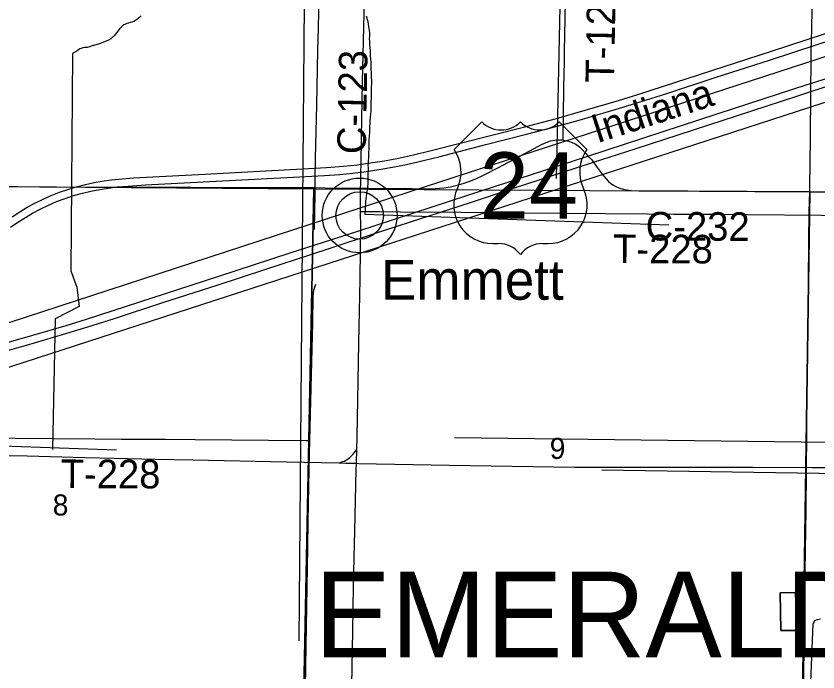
# Model space of a CAD drawing. Extents: x 2.4 to 73.1, y 4.5 to 25.6.
# Drawn here: x 43.756 to 44.554, y 20.63 to 21.282 of the extents above; entities that cross this region are included whole.
import ezdxf

# ---------------------------------------------------------------- set-up
doc = ezdxf.new("R2010")
doc.units = 0
for name, color, linetype in [('GM_X_County_Road', 7, 'Continuous'), ('GM_X_County_Road_Text', 7, 'Continuous'), ('GM_X_Minor_Lake', 7, 'Continuous'), ('GM_X_Minor_River', 7, 'Continuous'), ('GM_X_Rail_Line', 7, 'Continuous'), ('GM_X_Rail_Line_Text', 7, 'Continuous'), ('GM_X_Section', 7, 'Continuous'), ('GM_X_Section_Text', 7, 'Continuous'), ('GM_X_Township_Road', 7, 'Continuous'), ('GM_X_Township_Road_Text', 7, 'Continuous'), ('GM_X_Township_Text', 7, 'Continuous'), ('GM_X_Unincorporated', 7, 'Continuous'), ('GM_X_Unincorporated_Location', 7, 'Continuous'), ('GM_X_Unincorporated_Text', 7, 'Continuous'), ('GM_X_US_Location', 7, 'Continuous'), ('GM_X_US_Route', 7, 'Continuous'), ('GM_X_US_Shield', 7, 'Continuous')]:
    doc.layers.add(name, color=color, linetype=linetype)

msp = doc.modelspace()

# ---------------------------------------------------------------- linework, layer by layer
at = {"layer": 'GM_X_County_Road'}
msp.add_line((44.095, 20.83698), (44.09541, 20.8506), dxfattribs=at)
for points in [[(44.05407, 21.11119), (44.05411, 21.11865), (44.05447, 21.14041), (44.05558, 21.19327), (44.05676, 21.24768), (44.05718, 21.26945), (44.05832, 21.3223), (44.05921, 21.35028), (44.05988, 21.37826), (44.06066, 21.40312), (44.06134, 21.42644), (44.06238, 21.46686), (44.06263, 21.49019), (44.06296, 21.51661), (44.06356, 21.54304), (44.06445, 21.58502), (44.06479, 21.61145), (44.06504, 21.62232), (44.06509, 21.62466)], [(44.54704, 21.20672), (44.54705, 21.20827), (44.54712, 21.21481), (44.54728, 21.23003), (44.54753, 21.24712), (44.54793, 21.26887), (44.54827, 21.28908), (44.54855, 21.31394), (44.55042, 21.41961), (44.55068, 21.44603), (44.55148, 21.48643), (44.55226, 21.53306), (44.55296, 21.57035), (44.55357, 21.59521), (44.55377, 21.6123), (44.55378, 21.61541), (44.55379, 21.61927)], [(44.09956, 21.1266), (44.09966, 21.13442), (44.10002, 21.16149), (44.10124, 21.21588), (44.10274, 21.28425), (44.10393, 21.3377)], [(44.54597, 21.10729), (44.54606, 21.11193), (44.5467, 21.16011), (44.54688, 21.17721), (44.54706, 21.18963), (44.547, 21.1974), (44.54704, 21.20672)], [(44.05407, 21.11119), (44.06402, 21.11108), (44.10754, 21.11063), (44.15019, 21.11015), (44.15423, 21.1101), (44.16482, 21.11005), (44.17323, 21.11036), (44.18193, 21.1111), (44.18872, 21.1121), (44.19513, 21.1135), (44.20114, 21.1152), (44.20792, 21.11755), (44.21399, 21.12002), (44.22134, 21.12344), (44.23568, 21.13093), (44.26751, 21.14788), (44.27908, 21.15391), (44.28385, 21.15611), (44.2882, 21.15762), (44.2924, 21.15846), (44.29606, 21.15868), (44.29943, 21.15852), (44.3008, 21.15833)], [(44.3008, 21.15833), (44.30278, 21.15805), (44.30606, 21.15727), (44.30954, 21.15607), (44.31259, 21.15465), (44.31519, 21.15305), (44.31734, 21.15136), (44.31887, 21.14987), (44.32315, 21.14495), (44.3242, 21.1438), (44.32527, 21.14256)], [(44.32527, 21.14256), (44.32676, 21.14108), (44.3291, 21.13863), (44.33067, 21.13675), (44.33096, 21.13634), (44.33464, 21.13121), (44.33965, 21.12444), (44.34343, 21.11986), (44.34584, 21.11737), (44.34825, 21.11534), (44.35086, 21.11357), (44.35393, 21.11194), (44.35714, 21.11065), (44.36046, 21.10966), (44.36416, 21.10894), (44.36853, 21.10845), (44.376, 21.10811), (44.39125, 21.10787), (44.42462, 21.1078), (44.54277, 21.10732), (44.54597, 21.10729)], [(44.09927, 21.08731), (44.09923, 21.09154), (44.09926, 21.10554), (44.09947, 21.11952), (44.09956, 21.1266)], [(43.55437, 21.11395), (43.59457, 21.11364), (43.61944, 21.11338), (43.63343, 21.11334), (43.65986, 21.11307), (43.72825, 21.11249), (43.75779, 21.11234), (43.83551, 21.11174), (43.86505, 21.11167), (43.90857, 21.11148), (43.93034, 21.11145), (44.00651, 21.11139), (44.05003, 21.11121), (44.05407, 21.11119)], [(44.53965, 20.60461), (44.53966, 20.60532), (44.54021, 20.63017), (44.54085, 20.67058), (44.54123, 20.70477), (44.54193, 20.75139), (44.54233, 20.79024), (44.54306, 20.86795), (44.54326, 20.89748), (44.54367, 20.93322), (44.54444, 20.98917), (44.54481, 21.01714), (44.54524, 21.05755), (44.54558, 21.08707), (44.54597, 21.10729)], [(44.54597, 21.10729), (44.57852, 21.10703), (44.67955, 21.10575), (44.7293, 21.10526), (44.77127, 21.1049), (44.81789, 21.10419), (44.83966, 21.10394), (44.88318, 21.10342), (44.91116, 21.10315), (44.95157, 21.10267), (45.01064, 21.10195), (45.05315, 21.10138)], [(44.09541, 20.8506), (44.09579, 20.86311), (44.09757, 20.95635), (44.09865, 21.02007), (44.09912, 21.0496), (44.09939, 21.07135), (44.09927, 21.08731)], [(44.08826, 20.45842), (44.08865, 20.47772), (44.0893, 20.51812), (44.08976, 20.5663), (44.09051, 20.61604), (44.09143, 20.67043), (44.09226, 20.7155), (44.09347, 20.76988), (44.0948, 20.83049), (44.095, 20.83698)]]:
    msp.add_lwpolyline(points, dxfattribs=at)
at = {"layer": 'GM_X_Minor_Lake'}
for points in [[(44.53316, 20.67064), (44.53173, 20.70866), (44.51651, 20.70824)], [(44.51651, 20.70824), (44.53173, 20.70866), (44.53316, 20.67064), (44.51738, 20.6708), (44.51651, 20.70824)], [(44.51651, 20.70824), (44.51738, 20.6708), (44.53316, 20.67064)]]:
    msp.add_lwpolyline(points, dxfattribs=at)
at = {"layer": 'GM_X_Minor_River'}
for points in [[(44.30239, 21.52476), (44.29365, 21.12015)], [(44.04479, 21.49199), (44.03769, 20.6605)], [(43.88081, 21.28187), (43.87945, 21.28076), (43.8779, 21.27928), (43.87635, 21.27798), (43.87519, 21.27744), (43.87365, 21.27633), (43.87173, 21.27581), (43.87001, 21.27528), (43.86829, 21.27475), (43.86657, 21.27441), (43.86484, 21.2735), (43.8635, 21.27296), (43.86156, 21.27129), (43.8598, 21.26943), (43.85824, 21.26757), (43.85667, 21.26551), (43.85511, 21.26346), (43.85433, 21.26253), (43.85297, 21.26123), (43.85218, 21.2603), (43.85064, 21.25919), (43.84852, 21.25791), (43.84602, 21.25683), (43.84353, 21.25594), (43.84104, 21.25485), (43.83835, 21.25396), (43.83567, 21.25308), (43.83223, 21.25202), (43.82955, 21.25113), (43.82706, 21.25061), (43.82478, 21.25048), (43.82287, 21.25014), (43.82134, 21.2496), (43.8198, 21.24907), (43.81865, 21.24834), (43.81729, 21.24723), (43.81248, 21.24468)], [(44.10476, 21.28208), (44.10511, 21.28093), (44.10546, 21.2794), (44.10599, 21.27768), (44.10633, 21.27596), (44.10685, 21.27367), (44.10718, 21.2712), (44.10751, 21.26929), (44.10785, 21.26757), (44.10798, 21.26472), (44.10792, 21.26187), (44.10786, 21.25921), (44.108, 21.25693), (44.10815, 21.25522), (44.1081, 21.25313), (44.10825, 21.25123), (44.1084, 21.2497), (44.10856, 21.24818), (44.10871, 21.24628), (44.10886, 21.24475), (44.10882, 21.24304), (44.1091, 21.23829), (44.10926, 21.23695), (44.10941, 21.23505), (44.10936, 21.23296), (44.1093, 21.2305), (44.10944, 21.22802), (44.10957, 21.22555), (44.10971, 21.22308), (44.10984, 21.2208), (44.10996, 21.21756), (44.10989, 21.21453), (44.10983, 21.21168), (44.10978, 21.20959), (44.10973, 21.20712), (44.10967, 21.20446), (44.10961, 21.20199), (44.10956, 21.19953), (44.10951, 21.19725), (44.10945, 21.19478), (44.10939, 21.19212), (44.10932, 21.18889), (44.10927, 21.18681), (44.10922, 21.18472), (44.10876, 21.18093), (44.10848, 21.17714), (44.10844, 21.17524), (44.10817, 21.17163), (44.10813, 21.16974)], [(43.81248, 21.24468), (43.81085, 21.02854), (43.81695, 21.01206), (43.81937, 20.99282), (43.79533, 20.98083), (43.79279, 20.85077)], [(44.10813, 21.16974), (44.10808, 21.16784), (44.10802, 21.16518), (44.10779, 21.16328), (44.10775, 21.16139), (44.10752, 21.15949), (44.10747, 21.1574), (44.10742, 21.15512), (44.10737, 21.15304), (44.10733, 21.15114), (44.10728, 21.14886), (44.10723, 21.14677), (44.10719, 21.14487), (44.10694, 21.14241), (44.1069, 21.14032), (44.10684, 21.13785), (44.10659, 21.1352), (44.10654, 21.13311), (44.10669, 21.13102), (44.10665, 21.1295), (44.10652, 21.12361), (44.10646, 21.12114), (44.10642, 21.11906), (44.10637, 21.11678), (44.10632, 21.11469), (44.10607, 21.11223), (44.10583, 21.10976), (44.10539, 21.10711), (44.10495, 21.10446), (44.10471, 21.10219), (44.10446, 21.09973), (44.10423, 21.09783), (44.10418, 21.09555), (44.10394, 21.09328), (44.10389, 21.09119), (44.10384, 21.0891), (44.10361, 21.0874), (44.10358, 21.08607), (44.10337, 21.08474)], [(44.10337, 21.08474), (44.40579, 21.07429)], [(44.33928, 20.83056), (45.09565, 20.81887), (45.09896, 20.90128)], [(43.55381, 20.861), (43.85623, 20.85055)], [(44.19261, 20.86255), (44.59041, 20.85779)], [(43.78972, 20.60682), (44.5461, 20.59512), (44.54941, 20.67753)], [(44.54941, 20.67753), (44.55145, 20.68086), (44.55375, 20.68157), (44.55681, 20.68245)]]:
    msp.add_lwpolyline(points, dxfattribs=at)
at = {"layer": 'GM_X_Rail_Line'}
for points in [[(41.95853, 20.39101), (42.58649, 20.59734), (42.88253, 20.6932), (43.12839, 20.7728), (43.63367, 20.93917), (44.1637, 21.11243), (44.70423, 21.28804), (45.09575, 21.41505), (45.35099, 21.49772), (46.12242, 21.74708), (46.37711, 21.82964)], [(41.95853, 20.34784), (42.03693, 20.3736), (42.33297, 20.46945), (42.57884, 20.54906), (43.08411, 20.71542), (43.61414, 20.88869), (44.15467, 21.0643), (44.5462, 21.19131), (44.80143, 21.27398), (45.57286, 21.52333), (45.82756, 21.60589)]]:
    msp.add_lwpolyline(points, dxfattribs=at)
at = {"layer": 'GM_X_Section'}
for points in [[(43.5524, 21.1137), (44.05262, 21.10982), (44.04288, 20.6103), (43.54477, 20.61508)], [(44.05262, 21.10982), (44.54622, 21.10703), (44.5387, 20.60519), (44.04288, 20.6103)], [(44.54622, 21.10703), (45.05201, 21.10043), (45.04954, 20.59792), (44.5387, 20.60519)]]:
    msp.add_lwpolyline(points, close=True, dxfattribs=at)
at = {"layer": 'GM_X_Township_Road'}
for points in [[(44.3008, 21.15833), (44.30087, 21.16338), (44.30109, 21.18114), (44.30145, 21.2122), (44.30176, 21.22307), (44.30208, 21.23704), (44.30215, 21.24636), (44.30306, 21.29604), (44.30347, 21.31623), (44.30378, 21.34418), (44.30414, 21.36281), (44.30556, 21.4187), (44.30598, 21.442), (44.30702, 21.49012), (44.30886, 21.57398), (44.30975, 21.60969), (44.31007, 21.61745), (44.31022, 21.621)], [(44.05324, 21.06944), (44.05404, 21.10465), (44.05407, 21.11119)], [(44.09927, 21.08731), (44.10099, 21.08731), (44.11828, 21.08734), (44.13851, 21.08704), (44.19922, 21.08667), (44.25058, 21.08612), (44.30505, 21.08571), (44.34241, 21.08538), (44.38444, 21.08504), (44.41089, 21.08488), (44.45448, 21.0847), (44.48405, 21.08454), (44.5572, 21.0839), (44.59456, 21.08354), (44.59825, 21.0835)], [(44.04869, 20.85975), (44.05156, 20.97717), (44.05199, 21.00301), (44.0528, 21.00933), (44.05456, 21.01531)], [(43.54972, 20.86356), (43.55143, 20.86356), (43.56872, 20.86359), (43.58895, 20.8633), (43.64966, 20.86293), (43.70102, 20.86238), (43.7555, 20.86196), (43.79285, 20.86164), (43.83488, 20.8613), (43.86134, 20.86114), (43.90492, 20.86096), (43.93449, 20.8608), (44.00765, 20.86016), (44.045, 20.85979), (44.04869, 20.85975)], [(44.0442, 20.60894), (44.0443, 20.61338), (44.04478, 20.63515), (44.04672, 20.75331), (44.04711, 20.77975), (44.04841, 20.84815), (44.04869, 20.85975)], [(43.63327, 20.84786), (43.65715, 20.84726), (43.68201, 20.84663), (43.70843, 20.84587), (43.74729, 20.84491), (43.7675, 20.84435), (43.825, 20.84275), (43.85454, 20.84212), (43.89495, 20.84121), (43.93226, 20.84051), (44.02552, 20.83852), (44.07801, 20.83733)], [(44.07801, 20.83733), (44.08161, 20.83869), (44.08311, 20.83926), (44.08454, 20.83998), (44.0859, 20.84081), (44.0872, 20.84173), (44.08845, 20.84273), (44.08964, 20.84381), (44.09182, 20.84614), (44.09282, 20.84739), (44.09541, 20.8506)], [(44.07801, 20.83733), (44.08459, 20.83718), (44.095, 20.83698)], [(44.095, 20.83698), (44.0976, 20.83693), (44.1147, 20.83659), (44.13335, 20.83625), (44.18774, 20.83529), (44.3121, 20.83315), (44.35094, 20.83302), (44.36959, 20.83314), (44.41934, 20.83321), (44.44421, 20.8331), (44.48929, 20.83303), (44.54836, 20.83286), (44.59189, 20.8327), (44.59376, 20.83268)]]:
    msp.add_lwpolyline(points, dxfattribs=at)
at = {"layer": 'GM_X_Unincorporated'}
for radius in [0.0372, 0.02358]:
    msp.add_circle((44.09826, 21.08348), radius, dxfattribs=at)
at = {"layer": 'GM_X_Unincorporated_Location'}
msp.add_line((44.09826, 21.08348), (44.09826, 21.08348), dxfattribs=at)
at = {"layer": 'GM_X_US_Route'}
for points in [[(43.7511, 21.07179), (43.75822, 21.07676), (43.7658, 21.0816), (43.77277, 21.08566), (43.78044, 21.08974), (43.78882, 21.09377), (43.7968, 21.09721), (43.8052, 21.10042), (43.81374, 21.10323), (43.8224, 21.10564), (43.83085, 21.10765), (43.83968, 21.10937), (43.84796, 21.11067), (43.8572, 21.11178), (43.86802, 21.11273), (43.88539, 21.11382), (44.02569, 21.12115), (44.06326, 21.12316), (44.07846, 21.1243), (44.09115, 21.12556), (44.09956, 21.1266), (44.10288, 21.12702), (44.11735, 21.12916), (44.13083, 21.13149), (44.14487, 21.13428), (44.15732, 21.13707), (44.17695, 21.14189), (44.22391, 21.15395), (44.26428, 21.16423), (44.29615, 21.17263), (44.31651, 21.17831), (44.35233, 21.18874), (44.3773, 21.19639), (44.40397, 21.20486), (44.45298, 21.221), (44.50594, 21.23806), (44.55352, 21.25359), (44.61648, 21.27408)], [(43.75252, 21.08224), (43.7601, 21.08717), (43.76759, 21.09163), (43.77526, 21.09579), (43.78337, 21.09976), (43.79135, 21.10329), (43.79976, 21.10659), (43.808, 21.10945), (43.81664, 21.11208), (43.82539, 21.11433), (43.83423, 21.11622), (43.84189, 21.11758), (43.85145, 21.11891), (43.86229, 21.12005), (43.87346, 21.12089), (43.94424, 21.12462), (44.0414, 21.12972), (44.06529, 21.13116), (44.08232, 21.13248), (44.09622, 21.13396), (44.09966, 21.13442), (44.10914, 21.13569), (44.12295, 21.1379), (44.13699, 21.14053), (44.15187, 21.14371), (44.16818, 21.14762), (44.26125, 21.17139), (44.29401, 21.17999), (44.32275, 21.18802), (44.35585, 21.19774), (44.37604, 21.20396), (44.50787, 21.24686), (44.57883, 21.2699)], [(43.74446, 20.95625), (43.77319, 20.96427), (43.80629, 20.97399), (43.82649, 20.98021), (43.95832, 21.02312), (44.02927, 21.04615), (44.09637, 21.068), (44.20691, 21.104), (44.29588, 21.13298), (44.32527, 21.14256), (44.45489, 21.18478), (44.54356, 21.21366), (44.54712, 21.21481), (44.59798, 21.23127)], [(43.74659, 20.94889), (43.76696, 20.95457), (43.80277, 20.965), (43.82775, 20.97264), (43.85442, 20.98111), (43.90342, 20.99725), (43.95639, 21.01431), (44.00396, 21.02984), (44.06692, 21.05033), (44.11716, 21.06673), (44.20849, 21.09646), (44.25132, 21.11048), (44.31372, 21.13071), (44.33096, 21.13634), (44.37222, 21.14982), (44.48837, 21.18767), (44.53301, 21.20217), (44.54704, 21.20672), (44.57883, 21.21705)]]:
    msp.add_lwpolyline(points, dxfattribs=at)
at = {"layer": 'GM_X_US_Shield'}
for p, q in [((44.21973, 21.17644), (44.19226, 21.14897)), ((44.3241, 21.14897), (44.29663, 21.17644)), ((44.23071, 21.05559), (44.23621, 21.05559)), ((44.28015, 21.05559), (44.28565, 21.05559))]:
    msp.add_line(p, q, dxfattribs=at)
for centre, radius, start, end in [((44.23895, 21.19605), 0.02747, 225.573, 314.427), ((44.27741, 21.19605), 0.02747, 225.573, 314.427), ((44.16076, 21.12692), 0.03845, 334.54712, 35.00093), ((44.3556, 21.12692), 0.03845, 144.99907, 205.45288), ((44.23029, 21.09404), 0.03845, 154.83192, 270.63826), ((44.28607, 21.09404), 0.03845, 269.36174, 25.16808), ((44.23621, 21.02812), 0.02747, 36.8699, 90), ((44.28015, 21.02812), 0.02747, 90, 143.1301)]:
    msp.add_arc(centre, radius, start, end, dxfattribs=at)

# ---------------------------------------------------------------- texts
at = {"layer": 'GM_X_County_Road_Text'}
for s, rotation, p in [('C-123', 88.89861, (44.1042, 21.14422)), ('C-232', 359.72531, (44.38273, 21.05864))]:
    msp.add_text(s, height=0.028409, rotation=rotation, dxfattribs=at).set_placement(p)
at = {"layer": 'GM_X_Rail_Line_Text'}
msp.add_text('Indiana', height=0.028314, rotation=18.00021, dxfattribs=at).set_placement((44.33453, 21.15509))
at = {"layer": 'GM_X_Section_Text'}
for s, p in [('9', (44.28735, 20.84137)), ('8', (43.79297, 20.78512))]:
    msp.add_text(s, height=0.02093, rotation=0.00001, dxfattribs=at).set_placement(p)
at = {"layer": 'GM_X_Township_Road_Text'}
for s, rotation, p in [('T-129', 88.87652, (44.35123, 21.2152)), ('T-228', 359.71918, (44.35033, 21.03619)), ('T-228', 359.71918, (43.80077, 20.81245))]:
    msp.add_text(s, height=0.028409, rotation=rotation, dxfattribs=at).set_placement(p)
at = {"layer": 'GM_X_Township_Text'}
msp.add_text('EMERALD', height=0.085227, rotation=0.00001, dxfattribs=at).set_placement((44.05329, 20.64394))
at = {"layer": 'GM_X_Unincorporated_Text'}
msp.add_text('Emmett', height=0.039489, rotation=0.00001, dxfattribs=at).set_placement((44.1194, 20.99964))
at = {"layer": 'GM_X_US_Location'}
for s, p in [('/', (44.25815, 21.11275)), ('0', (44.25814, 21.11275))]:
    msp.add_text(s, height=0.0000947, dxfattribs=at).set_placement(p)
msp.add_text('24', height=0.0000947, rotation=0.00001, dxfattribs=at).set_placement((44.2386, 21.09315))
at = {"layer": 'GM_X_US_Shield'}
msp.add_text('24', height=0.065918, dxfattribs=at).set_placement((44.21751, 21.08031))

doc.saveas('drawing.dxf')
